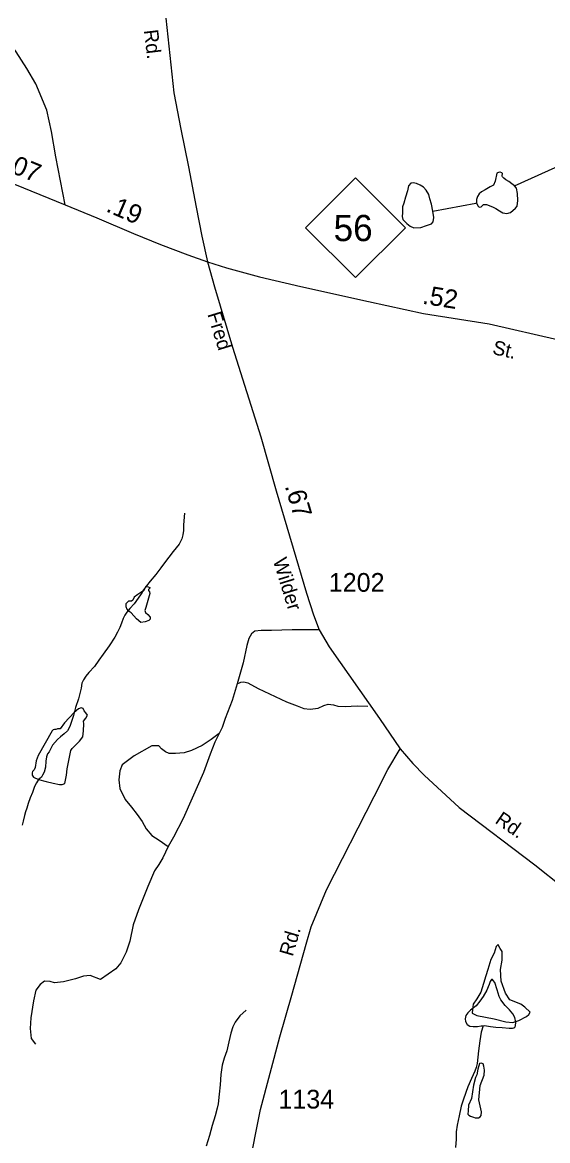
# Model space of a CAD drawing. Extents: x 2126262 to 2293712, y 749403 to 919119.
# Drawn here: x 2147670 to 2151173, y 855582 to 863038 of the extents above; entities that cross this region are included whole.
import ezdxf

# ---------------------------------------------------------------- set-up
doc = ezdxf.new("R2010")
doc.units = 0
for name, color, linetype in [('Exist Hydrographic Misc Water Feature', 7, 'Continuous'), ('Exist Hydrographic Pond Under 1500 Sq Ft', 7, 'Continuous'), ('Exist Road Non-System Type 51', 7, 'Continuous'), ('Exist Road Primary NC Attributed', 7, 'Continuous'), ('Exist Road Primary NC Label', 7, 'Continuous'), ('Exist Road Primary NC Service Mileage Hundredths English Label', 7, 'Continuous'), ('Exist Road Primary NC Shield CELL', 7, 'Continuous'), ('Exist Road Primary NC Shield Number Label', 7, 'Continuous'), ('Exist Road Secondary Mileage Hundredths English Label', 7, 'Continuous'), ('Exist Road Secondary Type 51 Attributed', 7, 'Continuous'), ('Exist Road Secondary Type 51 Label', 7, 'Continuous'), ('Exist Road Secondary Type 51 Number Label', 7, 'Continuous')]:
    doc.layers.add(name, color=color, linetype=linetype)

msp = doc.modelspace()

# ---------------------------------------------------------------- linework, layer by layer
at = {"layer": 'Exist Hydrographic Misc Water Feature'}
for points in [[(2150951.2, 861947.8), (2151292.5, 862101.5)], [(2150407, 861778.4), (2150693.4, 861831.8), (2150699.1, 861834.3)], [(2148751, 859765.1), (2148745.5, 859687.1), (2148743.7, 859649.1), (2148739.8, 859621.1), (2148734, 859595), (2148716.4, 859559), (2148676.6, 859508.8), (2148646.9, 859472.6), (2148618.8, 859434.5), (2148593.1, 859400.4), (2148559.3, 859356.2), (2148523.6, 859312), (2148497.8, 859281.8), (2148478.1, 859253.7), (2148462.1, 859227.6), (2148442.2, 859197.6), (2148416.6, 859161.5), (2148386.7, 859129.3), (2148366.8, 859105.1), (2148353, 859085.1), (2148343, 859063), (2148331.3, 859032.9), (2148321.2, 859003), (2148305.7, 858972.8), (2148285.8, 858938.7), (2148250.1, 858880.5), (2148208.3, 858826.3), (2148180.6, 858786.2), (2148150.8, 858744), (2148113.1, 858703.8), (2148093.2, 858679.7), (2148077.2, 858653.6), (2148067.6, 858631.6), (2148061.9, 858597.6), (2148044, 858527.4), (2148024.5, 858469.4), (2148010.8, 858415.3), (2147989.1, 858349.2), (2147981.3, 858329.1), (2147971.2, 858315.1), (2147949.5, 858295), (2147923.6, 858274.8), (2147903.8, 858256.7), (2147871.8, 858218.5), (2147848, 858174.4), (2147838.3, 858160.3), (2147830.4, 858140.4), (2147826.7, 858112.3), (2147824.8, 858072.3), (2147814.8, 858038.3), (2147805.1, 858018.2), (2147797.1, 858006.2), (2147787.1, 857996.1)], [(2147787.1, 857996.1), (2147778.9, 857988.9), (2147765.1, 857968.5), (2147751.4, 857942.1), (2147737.3, 857902.3), (2147721.3, 857866.4), (2147709.6, 857828.7), (2147699.3, 857798.8), (2147691.5, 857774.2), (2147685.6, 857748.9), (2147675.5, 857712.1), (2147670, 857685.9)], [(2150741.9, 856347.1), (2150751.7, 856349.2), (2150791.7, 856343.4), (2150827.8, 856337.6), (2150869.8, 856335.8), (2150915.8, 856332.1), (2150937.9, 856332.2), (2150947.8, 856334.3), (2150953.9, 856338.3), (2150957.8, 856348.3), (2150959.6, 856372.3), (2150953.3, 856402.3), (2150941.4, 856428.2), (2150919, 856454.1), (2150889.1, 856481.9), (2150860.8, 856519.8), (2150850.6, 856543.7), (2150836.4, 856587.5), (2150820, 856635.5), (2150810, 856649.4), (2150804, 856655.4), (2150798.1, 856655.4), (2150790.1, 856643.3), (2150782.3, 856623.3), (2150776.3, 856607.2), (2150766.3, 856585.2), (2150742.5, 856543), (2150720.8, 856511), (2150695.1, 856480.8), (2150659.2, 856452.6), (2150641.4, 856434.5), (2150627.3, 856416.4), (2150623.6, 856394.4), (2150625.6, 856376.4), (2150635.9, 856356.5), (2150653.7, 856344.6), (2150675.9, 856342.8), (2150705.8, 856342.9), (2150729.8, 856347.1), (2150741.9, 856347.1)], [(2149163.6, 856452.2), (2149119.7, 856414), (2149090, 856371.8), (2149074.4, 856339.7), (2149060.3, 856297.7), (2149046.7, 856239.6), (2149033, 856181.5), (2149015.3, 856131.4), (2149001.6, 856085.4), (2148994, 856023.3), (2148988.3, 855953.4), (2148982.7, 855891.3), (2148975.2, 855827.3), (2148969.4, 855797.2), (2148955.5, 855747.2), (2148935.8, 855683.1), (2148918.4, 855617), (2148896.8, 855544.9)], [(2150741.9, 856347.1), (2150730, 856305.1), (2150720.4, 856247), (2150710.7, 856180.9), (2150703.1, 856097), (2150695.3, 856068.9), (2150687.5, 856044.9), (2150665.8, 855996.7), (2150640, 855940.6), (2150610.7, 855858.5), (2150596.9, 855810.5), (2150583, 855746.4), (2150569.6, 855684.3), (2150563.9, 855640.3), (2150562.1, 855592.2), (2150558.4, 855536.2)]]:
    msp.add_lwpolyline(points, dxfattribs=at)
at = {"layer": 'Exist Hydrographic Pond Under 1500 Sq Ft'}
for points in [[(2150951.2, 861947.8), (2150933.6, 861961.8), (2150913.3, 861976.5), (2150894.1, 861988.9), (2150880.6, 861999), (2150871.7, 862006.9), (2150870.3, 862011.9), (2150870.1, 862014.3), (2150872.7, 862029.5), (2150867, 862035.2), (2150856.9, 862038.6), (2150853, 862038.8), (2150844.3, 862036.4), (2150839.4, 862034.8), (2150834.3, 862031.9), (2150823, 861979.8), (2150812.6, 861953.1), (2150790.3, 861940.3), (2150755.3, 861921.1), (2150731.6, 861908.7), (2150716.9, 861895.2), (2150704.5, 861877.1), (2150697.8, 861857.9), (2150699.1, 861834.3), (2150707.9, 861815), (2150713.9, 861806.9), (2150720.8, 861805.6), (2150728.4, 861807.8), (2150732.9, 861812.3), (2150744.7, 861823.1), (2150765.3, 861824.3), (2150805, 861808.2), (2150827.5, 861795.8), (2150852.3, 861781.1), (2150874.9, 861768.7), (2150899.7, 861764.2), (2150924.1, 861769.3), (2150958.4, 861799.2), (2150969.7, 861811.6), (2150973.1, 861851.1), (2150972, 861896.3), (2150964.1, 861932.4), (2150951.2, 861947.8)], [(2150407, 861778.4), (2150398.2, 861824.7), (2150387.9, 861860.3), (2150381, 861890.1), (2150363.8, 861919.9), (2150345.5, 861938.2), (2150322.6, 861952), (2150297.4, 861963.4), (2150276.7, 861968), (2150260.7, 861965.7), (2150244.7, 861948.5), (2150238.7, 861913.8), (2150224, 861871.7), (2150213.7, 861832.7), (2150205.7, 861807.5), (2150205.7, 861767.4), (2150202.3, 861743.3), (2150206.8, 861722.7), (2150233.2, 861695.9), (2150256.1, 861678), (2150281.3, 861667.6), (2150327.2, 861671.1), (2150364.1, 861684), (2150398.2, 861694), (2150409.7, 861708.9), (2150414.2, 861736.4), (2150407, 861778.4)], [(2148494.7, 859277.4), (2148477, 859247.9), (2148460.7, 859235.9), (2148440, 859223.9), (2148416, 859205.4), (2148406.2, 859184.7), (2148397.5, 859179.3), (2148379, 859179.3), (2148360.5, 859160.7), (2148359.4, 859142.2), (2148365.9, 859125.8), (2148375, 859115.1)], [(2148494.7, 859277.4), (2148509.7, 859275.2), (2148519.5, 859269.7), (2148519.5, 859264.3), (2148511.9, 859255.6), (2148510.8, 859249), (2148518.4, 859240.3), (2148519.5, 859230.5), (2148493.4, 859136.7), (2148486.8, 859117.1), (2148492.3, 859102.9), (2148507.5, 859088.8), (2148522.8, 859071.3), (2148521.7, 859059.3), (2148514.1, 859049.5), (2148490.1, 859041.9), (2148460.7, 859035.4), (2148432.4, 859060.4), (2148395.3, 859101.9), (2148375, 859115.1)], [(2147778.9, 857988.9), (2147829.9, 857975.9), (2147875.1, 857965.8), (2147917.8, 857957.1), (2147936.6, 857955.8), (2147954.2, 857963.3), (2147965.5, 858018.6), (2147968.8, 858060.4), (2147993.5, 858183.9), (2148001.9, 858197), (2148022, 858215.8), (2148050.9, 858246), (2148073.5, 858274.9), (2148077.2, 858315), (2148079.7, 858361.5), (2148078.5, 858379.1), (2148093.6, 858399.2), (2148103.6, 858418.1), (2148093.6, 858433.1), (2148083.5, 858448.2), (2148074.7, 858462), (2148063.4, 858467), (2148044.6, 858460.8), (2148016.1, 858436.2), (2147951.7, 858366.5), (2147921.6, 858327.6), (2147913.4, 858328.2), (2147905.3, 858327.6), (2147900.5, 858324.7), (2147892.7, 858322.6), (2147884.4, 858323.4), (2147875.9, 858321.9), (2147869.2, 858314.1), (2147775.9, 858150.5), (2147762.1, 858114.1), (2147755.7, 858069.4), (2147749.6, 858053.8), (2147737, 858042.5), (2147735.8, 858033.7), (2147735.8, 858018.6), (2147744.6, 858006), (2147778.9, 857988.9)], [(2150859.2, 856722.9), (2150868.9, 856784.5), (2150868.9, 856819.9), (2150869.9, 856843.8), (2150855.3, 856863.6), (2150847, 856878.1), (2150841.8, 856890.6), (2150829.3, 856877.1), (2150816.8, 856831.3), (2150792.9, 856789.7), (2150774.1, 856722.9), (2150759.6, 856680.4), (2150744, 856628.4), (2150726.4, 856571.1), (2150701.4, 856527.4), (2150676.4, 856492), (2150672.3, 856455.6), (2150669.2, 856430.6), (2150700.4, 856416.1), (2150816.6, 856392.8), (2150893.8, 856373.4), (2150941.7, 856369.2), (2150981.2, 856382.7), (2151032.1, 856408.8), (2151047.8, 856423.3), (2151056.1, 856437.9), (2151021.5, 856472.7), (2150994.7, 856492), (2150920.9, 856521.2), (2150891.7, 856564.9), (2150863.7, 856646.1), (2150859.2, 856722.9)], [(2150749.2, 856018.4), (2150752.6, 856051.1), (2150748.1, 856077.9), (2150742.2, 856092.8), (2150728.8, 856097.2), (2150718.5, 856096.5), (2150707.8, 856058), (2150700.2, 856021.3), (2150691.6, 856002), (2150677.4, 855951.7), (2150664.8, 855862.2), (2150644, 855819), (2150642.7, 855779.8), (2150639.6, 855758), (2150646.4, 855751.1), (2150657.4, 855744.6), (2150678.7, 855737.6), (2150690, 855733.5), (2150712.4, 855732.7), (2150722.3, 855740.1), (2150728.8, 855749.1), (2150732.6, 855773.1), (2150713.9, 855853.2), (2150722.5, 855949.6), (2150749.2, 856018.4)]]:
    msp.add_lwpolyline(points, dxfattribs=at)
at = {"layer": 'Exist Road Non-System Type 51'}
for points in [[(2149648.5, 858988.4), (2149469.3, 858987.7), (2149331.2, 858983.5), (2149261.5, 858982.1), (2149219.6, 858979.3), (2149198.7, 858959.8), (2149180.6, 858930.4), (2149168, 858883), (2149141.5, 858768.5), (2149103.2, 858626.8)], [(2149103.2, 858626.8), (2149069, 858515.8), (2149021.6, 858397.2), (2149002, 858335.8), (2148982.5, 858295.3)], [(2149103.2, 858626.8), (2149126.9, 858639.4), (2149147.8, 858640.8), (2149172.9, 858635.2), (2149242.6, 858597.5), (2149432.3, 858508.2), (2149502.1, 858480.2), (2149548.1, 858463.5), (2149589.9, 858459.3), (2149642.2, 858465.6), (2149679.9, 858483.7), (2149709.2, 858492.1), (2149744, 858486.5), (2149774.7, 858478.2), (2149822.1, 858475.4), (2149901.6, 858480.9), (2149974.2, 858478.2)], [(2148982.5, 858295.3), (2148928.8, 858255.5), (2148870.2, 858216.4), (2148797.7, 858182.9), (2148750.3, 858167.6), (2148691.7, 858162), (2148649.9, 858162), (2148624.8, 858174.5), (2148598.3, 858194.1), (2148580.1, 858213.6), (2148534.1, 858213.6), (2148416, 858146.9), (2148336.5, 858088.3), (2148319.8, 858047.8), (2148314.2, 857986.4), (2148321.1, 857930.5), (2148356, 857855.8), (2148397.8, 857804.1), (2148436.9, 857756.7), (2148469, 857709.2), (2148495.5, 857661.8), (2148534.5, 857615.7), (2148581.9, 857585), (2148643.3, 857543.1)], [(2148982.5, 858295.3), (2148954.1, 858239.1), (2148922, 858159.5), (2148878.8, 858035.9), (2148802.1, 857864.2), (2148742.1, 857730.2), (2148677.9, 857606), (2148643.3, 857543.1)], [(2148643.3, 857543.1), (2148606.9, 857467.1), (2148580.4, 857423.8), (2148551.1, 857380.6), (2148506.4, 857275.9), (2148443.7, 857120.9), (2148409.5, 857019.7), (2148387.2, 856910.8), (2148363.5, 856838.3), (2148325.8, 856767.1), (2148293.7, 856726.6), (2148190.5, 856655.4), (2148122.7, 856682.5), (2148078.1, 856678.3), (2148023.7, 856661.5), (2147945.6, 856640.6), (2147885.6, 856635), (2147854.9, 856643.4), (2147817.3, 856644.8), (2147788, 856623.8), (2147760.1, 856584.8), (2147744.7, 856513.6), (2147726.6, 856400.5), (2147722.4, 856330.2), (2147728, 856263.2), (2147758.7, 856224.1)]]:
    msp.add_lwpolyline(points, dxfattribs=at)
at = {"layer": 'Exist Road Primary NC Attributed'}
msp.add_line((2147618.3, 861958.4), (2147955.9, 861820.8), dxfattribs=at)
for points in [[(2147955.9, 861820.8), (2148166.1, 861735.4), (2148411.6, 861629.3), (2148592.2, 861556), (2148773.5, 861487.6), (2148905.1, 861441.9)], [(2148905.1, 861441.9), (2149030.8, 861400.4), (2149251.2, 861340.4), (2149527.3, 861276.2), (2149979.2, 861175.7), (2150344.7, 861097.5), (2150782.6, 861027.7), (2151247, 860920.2), (2151603, 860839)]]:
    msp.add_lwpolyline(points, dxfattribs=at)
at = {"layer": 'Exist Road Primary NC Shield CELL'}
msp.add_lwpolyline([(2149558.4, 861668.9), (2149891.4, 862001.9), (2150224.4, 861668.9), (2149891.4, 861335.9)], close=True, dxfattribs=at)
at = {"layer": 'Exist Road Secondary Type 51 Attributed'}
for points in [[(2147955.9, 861820.8), (2147894.6, 862141.2), (2147865.5, 862309.5), (2147833.4, 862453.3), (2147761.1, 862627.1), (2147701.1, 862730.4), (2147630, 862842.1), (2147550.7, 862950.6), (2147460.1, 863042.8), (2147358.3, 863122.3), (2147217.8, 863204.1), (2146930.5, 863324.1), (2146498.2, 863460.9), (2145966.7, 863602.6), (2145696.1, 863694.8), (2145537.1, 863767.3), (2145394.9, 863895.8), (2145269.8, 864020.6), (2145152.7, 864146.2), (2145071.8, 864280.2), (2145010.4, 864450.5), (2144949.2, 864666.4), (2144907.4, 864839.5), (2144856.1, 865174.6)], [(2148626.9, 863066), (2148681.3, 862569.1), (2148728, 862325.5), (2148778.9, 862074.9), (2148828.4, 861804.8), (2148866.8, 861612.9), (2148905.1, 861441.9)], [(2148905.1, 861441.9), (2148951.1, 861273.6), (2149071, 860872.9), (2149260.3, 860274.5), (2149363.5, 859914.3), (2149564.1, 859232), (2149611.5, 859086.8), (2149648.5, 858988.4), (2149715.4, 858873.9), (2150052.7, 858395.4), (2150188.9, 858193.3)], [(2149182.8, 855406.1), (2149229.1, 855644.7), (2149258.5, 855789.4), (2149387.4, 856274.6), (2149467.2, 856551.1), (2149562.2, 856892.6), (2149596.1, 857006.8), (2149697.3, 857253.9), (2150015.7, 857875.4), (2150107.7, 858057.4), (2150188.9, 858193.3)], [(2150188.9, 858193.3), (2150274.9, 858096.8), (2150349.6, 858018.9), (2150583.7, 857802.5), (2151087.9, 857420.7), (2151271.3, 857274.9), (2151434.5, 857122.7), (2151624.2, 856958), (2151924, 856722.6), (2152538.4, 856272.4), (2152843.8, 856039.3), (2153041.9, 855905.3), (2153187, 855821.5), (2153387.8, 855732.2), (2153757.4, 855549.3), (2153974.3, 855455.1), (2154212.8, 855312.7), (2154426.2, 855154.9), (2154902.5, 854778.7)]]:
    msp.add_lwpolyline(points, dxfattribs=at)

# ---------------------------------------------------------------- texts
at = {"layer": 'Exist Road Primary NC Label'}
msp.add_text('St.', height=95, rotation=347.11514, dxfattribs=at).set_placement((2150799.8, 860827.3))
at = {"layer": 'Exist Road Primary NC Service Mileage Hundredths English Label'}
for s, rotation, p in [('.07', 337.82156, (2147546.8, 862055)), ('.19', 336.62668, (2148221.4, 861779.6)), ('.52', 350.9448, (2150333.2, 861162.6))]:
    msp.add_text(s, height=125, rotation=rotation, dxfattribs=at).set_placement(p)
at = {"layer": 'Exist Road Primary NC Shield Number Label'}
msp.add_text('56', height=175, dxfattribs=at).set_placement((2149745.5, 861579.2))
at = {"layer": 'Exist Road Secondary Mileage Hundredths English Label'}
msp.add_text('.67', height=125, rotation=286.38455, dxfattribs=at).set_placement((2149419.3, 859946.2))
at = {"layer": 'Exist Road Secondary Type 51 Label'}
for s, rotation, p in [('Rd.', 276.87443, (2148480.2, 862984.9)), ('Fred', 287.05079, (2148902.9, 861092.7)), ('Wilder', 287.05079, (2149340.1, 859451.4)), ('Rd.', 325.37282, (2150816, 857704.1)), ('Rd.', 73.66135, (2149472.5, 856805.1))]:
    msp.add_text(s, height=95, rotation=rotation, dxfattribs=at).set_placement(p)
at = {"layer": 'Exist Road Secondary Type 51 Number Label'}
for s, p in [('1202', (2149713.4, 859241.3)), ('1134', (2149377.7, 855795.7))]:
    msp.add_text(s, height=125, dxfattribs=at).set_placement(p)

doc.saveas('drawing.dxf')
